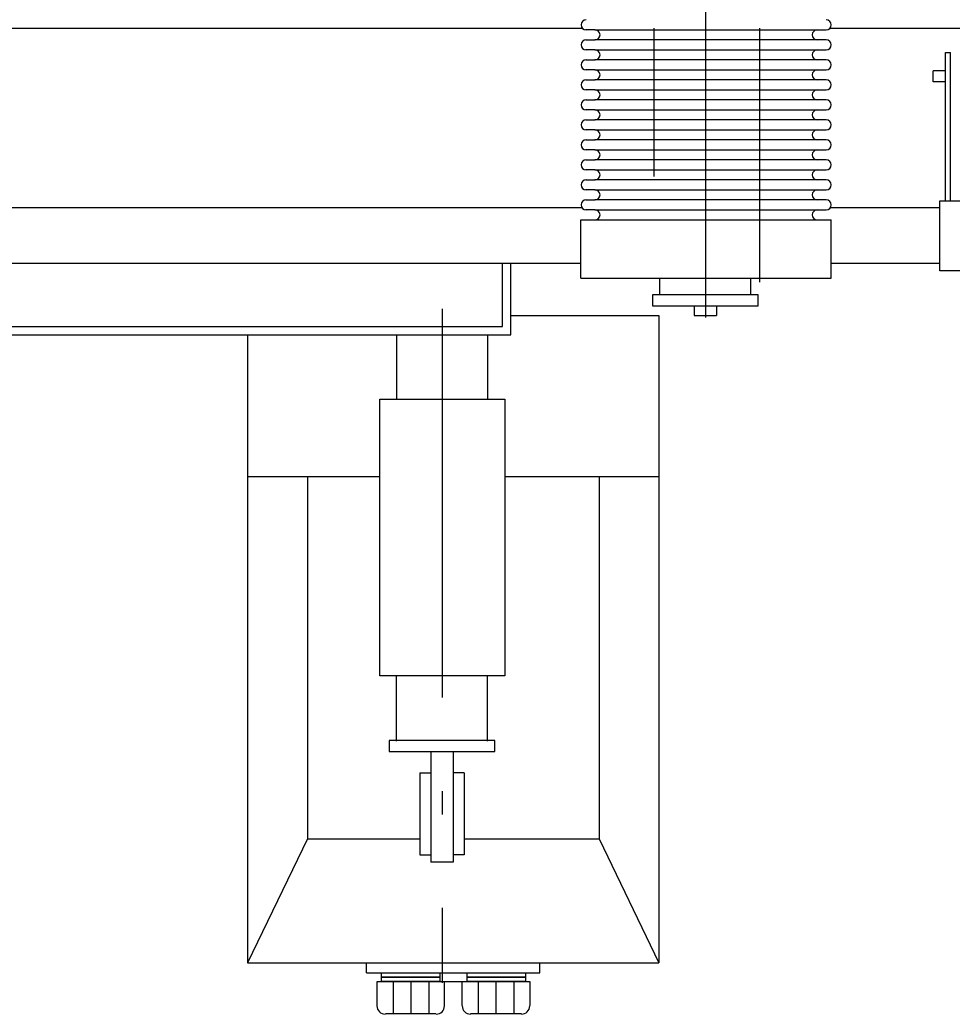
# Model space of a CAD drawing. Extents: x -4160 to -2690, y -474 to 714.
# Drawn here: x -3442.72 to -3436.01, y 324.56 to 331.71 of the extents above; entities that cross this region are included whole.
import ezdxf

# ---------------------------------------------------------------- set-up
doc = ezdxf.new("R2010")
doc.units = 0
doc.header["$LTSCALE"] = 0.56
doc.linetypes.add('DOT_DASHED', pattern=[7.7, 5, -1.2, 0.3, -1.2])
doc.layers.add('1', color=7, linetype='Continuous', lineweight=25)
doc.layers.add('2', color=7, linetype='Continuous', lineweight=25)

msp = doc.modelspace()

# ---------------------------------------------------------------- linework, layer by layer
at = {"layer": '1'}
msp.add_line((-3436.8903, 331.6544), (-3420.0303, 331.6544), dxfattribs=at)
at = {"layer": '2', "linetype": 'DOT_DASHED'}
for p, q in [((-3437.7823, 329.5704), (-3437.7823, 336.4224)), ((-3439.6823, 329.6344), (-3439.6823, 324.7824))]:
    msp.add_line(p, q, dxfattribs=at)
at = {"layer": '2'}
for p, q in [((-3443.8903, 331.6544), (-3438.6703, 331.6544)), ((-3438.5823, 331.6424), (-3438.6463, 331.6424)), ((-3438.5823, 331.6424), (-3436.9823, 331.6424)), ((-3438.1543, 330.5864), (-3438.1543, 331.6544)), ((-3437.3943, 329.8264), (-3437.3943, 331.6544)), ((-3436.9823, 331.6424), (-3436.9183, 331.6424)), ((-3438.6463, 331.5704), (-3438.5823, 331.5704)), ((-3436.9823, 331.5704), (-3438.5823, 331.5704)), ((-3436.9823, 331.5704), (-3438.5823, 331.5704)), ((-3436.9823, 331.5704), (-3438.5823, 331.5704)), ((-3436.9823, 331.5704), (-3438.5823, 331.5704)), ((-3436.9823, 331.5704), (-3438.5823, 331.5704)), ((-3436.9823, 331.5704), (-3438.5823, 331.5704)), ((-3436.9823, 331.5704), (-3438.5823, 331.5704)), ((-3436.9823, 331.5704), (-3438.5823, 331.5704)), ((-3436.9823, 331.5704), (-3438.5823, 331.5704)), ((-3436.9183, 331.5704), (-3436.9823, 331.5704)), ((-3438.5823, 331.4984), (-3438.6463, 331.4984)), ((-3438.5823, 331.4984), (-3436.9823, 331.4984)), ((-3436.9823, 331.4984), (-3436.9183, 331.4984)), ((-3436.0583, 330.4104), (-3436.0583, 331.4784)), ((-3436.0583, 331.4784), (-3436.0223, 331.4784)), ((-3436.0223, 330.4104), (-3436.0223, 331.4784)), ((-3438.6463, 331.4264), (-3438.5823, 331.4264)), ((-3436.9823, 331.4264), (-3438.5823, 331.4264)), ((-3436.9823, 331.4264), (-3438.5823, 331.4264)), ((-3436.9823, 331.4264), (-3438.5823, 331.4264)), ((-3436.9823, 331.4264), (-3438.5823, 331.4264)), ((-3436.9823, 331.4264), (-3438.5823, 331.4264)), ((-3436.9823, 331.4264), (-3438.5823, 331.4264)), ((-3436.9823, 331.4264), (-3438.5823, 331.4264)), ((-3436.9823, 331.4264), (-3438.5823, 331.4264)), ((-3436.9183, 331.4264), (-3436.9823, 331.4264)), ((-3438.5823, 331.3544), (-3438.6463, 331.3544)), ((-3438.5823, 331.3544), (-3436.9823, 331.3544)), ((-3436.9823, 331.3544), (-3436.9183, 331.3544)), ((-3436.0583, 331.3464), (-3436.1463, 331.3464)), ((-3436.1463, 331.2664), (-3436.1463, 331.3464)), ((-3438.6463, 331.2824), (-3438.5823, 331.2824)), ((-3436.9823, 331.2824), (-3438.5823, 331.2824)), ((-3436.9823, 331.2824), (-3438.5823, 331.2824)), ((-3436.9823, 331.2824), (-3438.5823, 331.2824)), ((-3436.9823, 331.2824), (-3438.5823, 331.2824)), ((-3436.9823, 331.2824), (-3438.5823, 331.2824)), ((-3436.9823, 331.2824), (-3438.5823, 331.2824)), ((-3436.9823, 331.2824), (-3438.5823, 331.2824)), ((-3436.9183, 331.2824), (-3436.9823, 331.2824)), ((-3436.0583, 331.2664), (-3436.1463, 331.2664)), ((-3438.5823, 331.2104), (-3438.6463, 331.2104)), ((-3438.5823, 331.2104), (-3436.9823, 331.2104)), ((-3436.9823, 331.2104), (-3436.9183, 331.2104)), ((-3438.6463, 331.1384), (-3438.5823, 331.1384)), ((-3436.9823, 331.1384), (-3438.5823, 331.1384)), ((-3436.9823, 331.1384), (-3438.5823, 331.1384)), ((-3436.9823, 331.1384), (-3438.5823, 331.1384)), ((-3436.9823, 331.1384), (-3438.5823, 331.1384)), ((-3436.9823, 331.1384), (-3438.5823, 331.1384)), ((-3436.9823, 331.1384), (-3438.5823, 331.1384)), ((-3436.9183, 331.1384), (-3436.9823, 331.1384)), ((-3438.5823, 331.0664), (-3438.6463, 331.0664)), ((-3438.5823, 331.0664), (-3436.9823, 331.0664)), ((-3436.9823, 331.0664), (-3436.9183, 331.0664)), ((-3438.6463, 330.9944), (-3438.5823, 330.9944)), ((-3436.9823, 330.9944), (-3438.5823, 330.9944)), ((-3436.9823, 330.9944), (-3438.5823, 330.9944)), ((-3436.9823, 330.9944), (-3438.5823, 330.9944)), ((-3436.9823, 330.9944), (-3438.5823, 330.9944)), ((-3436.9823, 330.9944), (-3438.5823, 330.9944)), ((-3436.9183, 330.9944), (-3436.9823, 330.9944)), ((-3438.5823, 330.9224), (-3438.6463, 330.9224)), ((-3438.5823, 330.9224), (-3436.9823, 330.9224)), ((-3436.9823, 330.9224), (-3436.9183, 330.9224)), ((-3438.6463, 330.8504), (-3438.5823, 330.8504)), ((-3436.9823, 330.8504), (-3438.5823, 330.8504)), ((-3436.9823, 330.8504), (-3438.5823, 330.8504)), ((-3436.9823, 330.8504), (-3438.5823, 330.8504)), ((-3436.9823, 330.8504), (-3438.5823, 330.8504)), ((-3436.9183, 330.8504), (-3436.9823, 330.8504)), ((-3438.5823, 330.7784), (-3438.6463, 330.7784)), ((-3438.5823, 330.7784), (-3436.9823, 330.7784)), ((-3436.9823, 330.7784), (-3436.9183, 330.7784)), ((-3438.6463, 330.7064), (-3438.5823, 330.7064)), ((-3436.9823, 330.7064), (-3438.5823, 330.7064)), ((-3436.9823, 330.7064), (-3438.5823, 330.7064)), ((-3436.9823, 330.7064), (-3438.5823, 330.7064)), ((-3436.9183, 330.7064), (-3436.9823, 330.7064)), ((-3438.5823, 330.6344), (-3438.6463, 330.6344)), ((-3438.5823, 330.6344), (-3436.9823, 330.6344)), ((-3436.9823, 330.6344), (-3436.9183, 330.6344)), ((-3438.6463, 330.5624), (-3438.5823, 330.5624)), ((-3436.9823, 330.5624), (-3438.5823, 330.5624)), ((-3436.9823, 330.5624), (-3438.5823, 330.5624)), ((-3436.9183, 330.5624), (-3436.9823, 330.5624)), ((-3438.5823, 330.4904), (-3438.6463, 330.4904)), ((-3438.5823, 330.4904), (-3436.9823, 330.4904)), ((-3436.9823, 330.4904), (-3436.9183, 330.4904)), ((-3438.6463, 330.4184), (-3438.5823, 330.4184)), ((-3436.9823, 330.4184), (-3438.5823, 330.4184)), ((-3436.9183, 330.4184), (-3436.9823, 330.4184)), ((-3443.8863, 330.3624), (-3438.6743, 330.3624)), ((-3438.5823, 330.3464), (-3438.6463, 330.3464)), ((-3438.5823, 330.3464), (-3436.9823, 330.3464)), ((-3436.9823, 330.3464), (-3436.9183, 330.3464)), ((-3436.8863, 330.3624), (-3436.0983, 330.3624)), ((-3438.6823, 330.2744), (-3436.8823, 330.2744)), ((-3438.6823, 329.8544), (-3438.6823, 330.2744)), ((-3436.8823, 329.8544), (-3436.8823, 330.2744)), ((-3443.8823, 329.9624), (-3438.6823, 329.9624)), ((-3439.2463, 329.5064), (-3439.2463, 329.9624)), ((-3439.1863, 329.4464), (-3439.1863, 329.9624)), ((-3436.8823, 329.9624), (-3436.0983, 329.9624)), ((-3438.6823, 329.8544), (-3436.8823, 329.8544)), ((-3438.1143, 329.7344), (-3438.1143, 329.8544)), ((-3437.4583, 329.7344), (-3437.4583, 329.8544)), ((-3437.8663, 329.6544), (-3437.8663, 329.5864)), ((-3437.7063, 329.6544), (-3437.7063, 329.5864)), ((-3439.1863, 329.5864), (-3438.1223, 329.5864)), ((-3438.1223, 329.5864), (-3438.1223, 324.9264)), ((-3437.8663, 329.5864), (-3437.7063, 329.5864)), ((-3450.3743, 329.4464), (-3439.1863, 329.4464)), ((-3450.3183, 329.5064), (-3439.2463, 329.5064)), ((-3441.0823, 329.4464), (-3441.0823, 324.9264)), ((-3440.0103, 329.4464), (-3440.0103, 328.9824)), ((-3439.3543, 329.4464), (-3439.3543, 328.9824)), ((-3441.0823, 328.4264), (-3440.1303, 328.4264)), ((-3440.6503, 328.4264), (-3440.6503, 325.8184)), ((-3439.2303, 328.4264), (-3438.1223, 328.4264)), ((-3438.5503, 328.4264), (-3438.5503, 325.8184)), ((-3440.0103, 326.5224), (-3440.0103, 326.9904)), ((-3439.3543, 326.5224), (-3439.3543, 326.9904)), ((-3439.7623, 326.4464), (-3439.7623, 325.6504)), ((-3439.6023, 326.4464), (-3439.6023, 325.6504)), ((-3439.8423, 326.2944), (-3439.8423, 325.7024)), ((-3439.8423, 326.2944), (-3439.7623, 326.2944)), ((-3439.5223, 326.2944), (-3439.6023, 326.2944)), ((-3439.5223, 326.2944), (-3439.5223, 325.7024)), ((-3440.6503, 325.8184), (-3441.0823, 324.9264)), ((-3440.6503, 325.8184), (-3439.8423, 325.8184)), ((-3439.5223, 325.8184), (-3438.5503, 325.8184)), ((-3438.5503, 325.8184), (-3438.1223, 324.9264)), ((-3439.8423, 325.7024), (-3439.7623, 325.7024)), ((-3439.6023, 325.6504), (-3439.7623, 325.6504)), ((-3439.5223, 325.7024), (-3439.6023, 325.7024)), ((-3441.0823, 324.9264), (-3438.1223, 324.9264)), ((-3440.2263, 324.8544), (-3440.2263, 324.9264)), ((-3438.9783, 324.8544), (-3438.9783, 324.9264)), ((-3440.2263, 324.8544), (-3438.9783, 324.8544)), ((-3440.0343, 324.7904), (-3440.0343, 324.5584)), ((-3439.9063, 324.7904), (-3439.9063, 324.5584)), ((-3439.7783, 324.7904), (-3439.7783, 324.5584)), ((-3439.6663, 324.7904), (-3439.5383, 324.7904)), ((-3439.4223, 324.7904), (-3439.4223, 324.5584)), ((-3439.2943, 324.7904), (-3439.2943, 324.5584)), ((-3439.1663, 324.7904), (-3439.1663, 324.5584)), ((-3439.7263, 324.5584), (-3440.0903, 324.5584)), ((-3439.1103, 324.5584), (-3439.4783, 324.5584))]:
    msp.add_line(p, q, dxfattribs=at)
for points in [[(-3436.0983, 329.9064), (-3436.0983, 330.4104), (-3435.7503, 330.4104), (-3435.7503, 329.9064)], [(-3438.1663, 329.6544), (-3437.4063, 329.6544), (-3437.4063, 329.7344), (-3438.1663, 329.7344)], [(-3439.2303, 326.9904), (-3440.1303, 326.9904), (-3440.1303, 328.9824), (-3439.2303, 328.9824)], [(-3440.0623, 326.4464), (-3439.3023, 326.4464), (-3439.3023, 326.5264), (-3440.0623, 326.5264)], [(-3440.1183, 324.8544), (-3439.6983, 324.8544), (-3439.6983, 324.8224), (-3440.1183, 324.8224)], [(-3440.1183, 324.8224), (-3439.6983, 324.8224), (-3439.6983, 324.7904), (-3440.1183, 324.7904)], [(-3439.5023, 324.8544), (-3439.0823, 324.8544), (-3439.0823, 324.8224), (-3439.5023, 324.8224)], [(-3439.5023, 324.8224), (-3439.0823, 324.8224), (-3439.0823, 324.7904), (-3439.5023, 324.7904)]]:
    msp.add_lwpolyline(points, close=True, dxfattribs=at)
for points in [[(-3440.1503, 324.6184), (-3440.1503, 324.7904), (-3439.6663, 324.7904), (-3439.6663, 324.6184)], [(-3439.5383, 324.6184), (-3439.5383, 324.7904), (-3439.0503, 324.7904), (-3439.0503, 324.6184)]]:
    msp.add_lwpolyline(points, dxfattribs=at)
for centre, radius, start, end in [((-3438.6453, 331.6774), 0.036, 90, 269.99942), ((-3436.9173, 331.6774), 0.036, 270.00058, 90), ((-3438.5813, 331.6054), 0.036, 270.00058, 90), ((-3436.9813, 331.6054), 0.036, 90, 269.99942), ((-3438.6453, 331.5334), 0.036, 90, 269.99942), ((-3436.9173, 331.5334), 0.036, 270.00058, 90), ((-3438.5813, 331.4614), 0.036, 270.00058, 90), ((-3436.9813, 331.4614), 0.036, 90, 269.99942), ((-3438.6453, 331.3894), 0.036, 90, 269.99942), ((-3436.9173, 331.3894), 0.036, 270.00058, 90), ((-3438.5813, 331.3174), 0.036, 270.00058, 90), ((-3436.9813, 331.3174), 0.036, 90, 269.99942), ((-3438.6453, 331.2454), 0.036, 90, 269.99942), ((-3436.9173, 331.2454), 0.036, 270.00058, 90), ((-3438.5813, 331.1734), 0.036, 270.00058, 90), ((-3436.9813, 331.1734), 0.036, 90, 269.99942), ((-3438.6453, 331.1014), 0.036, 90, 269.99942), ((-3436.9173, 331.1014), 0.036, 270.00058, 90), ((-3438.5813, 331.0294), 0.036, 270.00058, 90), ((-3436.9813, 331.0294), 0.036, 90, 269.99942), ((-3438.6453, 330.9574), 0.036, 90, 269.99942), ((-3436.9173, 330.9574), 0.036, 270.00058, 90), ((-3438.5813, 330.8854), 0.036, 270.00058, 90), ((-3436.9813, 330.8854), 0.036, 90, 269.99942), ((-3438.6453, 330.8134), 0.036, 90, 269.99942), ((-3436.9173, 330.8134), 0.036, 270.00058, 90), ((-3438.5813, 330.7414), 0.036, 270.00058, 90), ((-3436.9813, 330.7414), 0.036, 90, 269.99942), ((-3438.6453, 330.6694), 0.036, 90, 269.99942), ((-3436.9173, 330.6694), 0.036, 270.00058, 90), ((-3438.5813, 330.5974), 0.036, 270.00058, 90), ((-3436.9813, 330.5974), 0.036, 90, 269.99942), ((-3438.6453, 330.5254), 0.036, 90, 269.99942), ((-3436.9173, 330.5254), 0.036, 270.00058, 90), ((-3438.5813, 330.4534), 0.036, 270.00058, 90), ((-3436.9813, 330.4534), 0.036, 90, 269.99942), ((-3438.6453, 330.3814), 0.036, 90, 269.99942), ((-3436.9173, 330.3814), 0.036, 270.00058, 90), ((-3438.5813, 330.3094), 0.036, 270.00058, 90), ((-3436.9813, 330.3094), 0.036, 90, 269.99942), ((-3440.0913, 324.6164), 0.06, 180, 270), ((-3439.7253, 324.6164), 0.06, 270, 0), ((-3439.4773, 324.6164), 0.06, 180, 270), ((-3439.1113, 324.6164), 0.06, 270, 0)]:
    msp.add_arc(centre, radius, start, end, dxfattribs=at)

doc.saveas('drawing.dxf')
